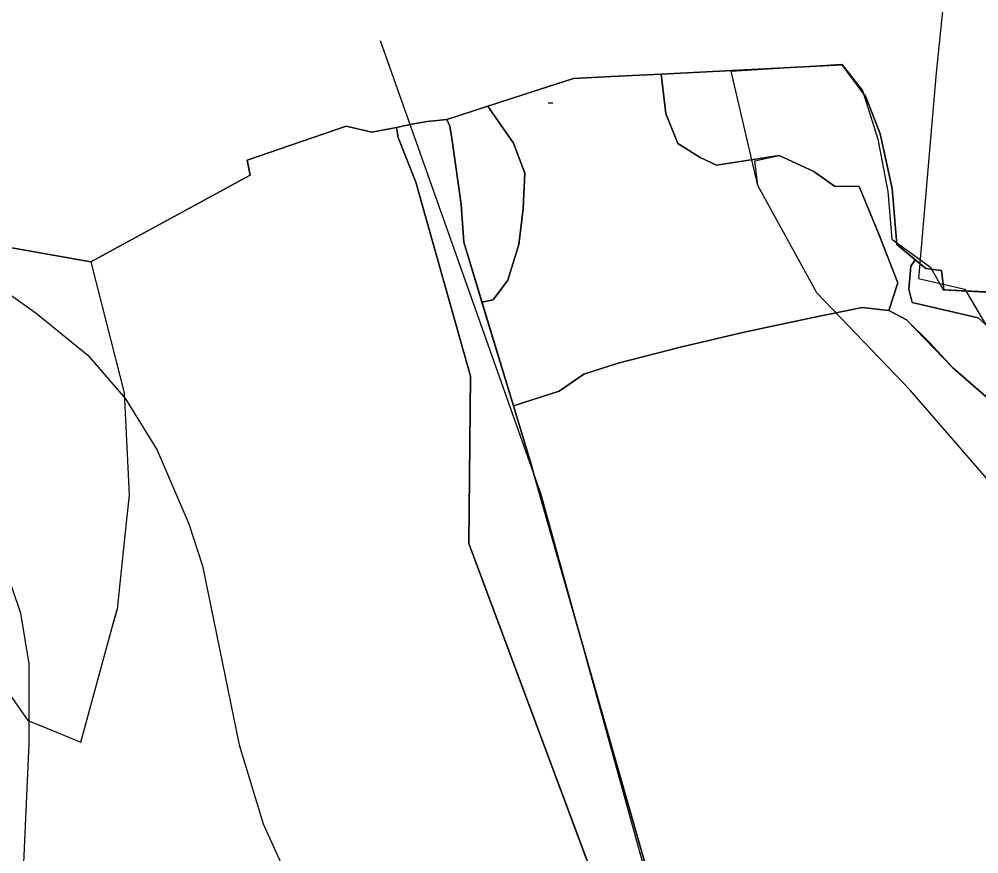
# Model space of a CAD drawing. Extents: x -662620 to -656370, y -1067090 to -1062990.
# Drawn here: x -657970.4 to -657709.8, y -1063512.5 to -1063285.9 of the extents above; entities that cross this region are included whole.
import ezdxf

# ---------------------------------------------------------------- set-up
doc = ezdxf.new("R2010")
doc.units = 0
for name, color, linetype in [('ELEK__VEDENÍ_VVN_-_NADZEMNÍ', 7, 'Continuous'), ('HRANICE_KATASTRÁLNÍHO_ÚZEMÍ', 7, 'Continuous'), ('OBVOD_PÚ', 7, 'Continuous'), ('Ochr__pás__vod__zdroje_II__stupně', 7, 'Continuous'), ('ORNÁ_PŮDA_-_STÁVAJÍCÍ', 7, 'Continuous'), ('OSTATNÍ_PLOCHA_-_STÁVAJÍCÍ', 7, 'Continuous'), ('Regionální_biokoridor_-_navržený', 7, 'Continuous'), ('TRVALÝ_TRÁVNÍ_POROST_-_NAVRŽENÝ', 7, 'Continuous'), ('VODNÍ_PLOCHA_-_STÁVAJÍCÍ', 7, 'Continuous'), ('VRSTEVNICE_ZÁKLADNÍ', 7, 'Continuous'), ('ZELEZNICNI_TRAT', 7, 'Continuous')]:
    doc.layers.add(name, color=color, linetype=linetype)

msp = doc.modelspace()

# ---------------------------------------------------------------- linework, layer by layer
at = {"layer": 'ELEK__VEDENÍ_VVN_-_NADZEMNÍ'}
msp.add_lwpolyline([(-657826.71, -1063308.58), (-657825.46, -1063308.58)], dxfattribs=at)
at = {"layer": 'HRANICE_KATASTRÁLNÍHO_ÚZEMÍ'}
for points in [[(-658526.87, -1063059.48), (-658520.45, -1063062.54), (-658493.95, -1063075.19), (-658448.85, -1063101.69), (-658385.42, -1063127.53), (-658373.01, -1063136.68), (-658352.65, -1063146.59), (-658331.12, -1063165.42), (-658308.91, -1063189.23), (-658229.5, -1063253.23), (-658191.64, -1063290.97), (-658179.26, -1063301.51), (-658164.88, -1063313.9), (-658102.84, -1063367.62), (-658033.39, -1063423.3), (-658018.74, -1063431.96), (-657995.8, -1063448.02), (-657977.32, -1063463.18), (-657968.06, -1063476.26), (-657962.91, -1063478.36), (-657953.61, -1063482.16), (-657944.65, -1063449.29)], [(-657706.07, -1063359.97), (-657719.31, -1063359.4), (-657719.88, -1063354.15), (-657724.2, -1063353.61), (-657732.07, -1063347.04), (-657733.34, -1063331.83), (-657736.56, -1063317.04), (-657740.48, -1063306.96), (-657746.93, -1063298.26), (-657796.04, -1063300.78), (-657809.61, -1063301.44), (-657819.81, -1063301.96), (-657826.88, -1063304.22), (-657854.26, -1063313.09), (-657859.58, -1063313.62), (-657863.78, -1063314.41), (-657867.88, -1063315.28), (-657874.6, -1063316.54), (-657881.62, -1063314.89), (-657908.49, -1063324.15), (-657907.66, -1063328.27), (-657950.94, -1063351.74), (-657946.68, -1063368.49), (-657941.92, -1063387.33), (-657941.65, -1063392.78), (-657940.54, -1063415.14), (-657941.23, -1063421.68), (-657943.78, -1063446.09)], [(-657943.78, -1063446.09), (-657944.65, -1063449.29)], [(-657944.65, -1063449.29), (-657943.78, -1063446.1), (-657943.78, -1063446.09)]]:
    msp.add_lwpolyline(points, dxfattribs=at)
at = {"layer": 'OBVOD_PÚ'}
for points in [[(-657746.93, -1063298.26), (-657796.04, -1063300.78)], [(-657740.48, -1063306.96), (-657746.93, -1063298.26)], [(-657826.88, -1063304.22), (-657819.81, -1063301.96)], [(-657809.61, -1063301.44), (-657819.81, -1063301.96)], [(-657796.04, -1063300.78), (-657809.61, -1063301.44)], [(-657826.88, -1063304.22), (-657854.26, -1063313.09)], [(-657736.56, -1063317.04), (-657740.48, -1063306.96)], [(-657854.26, -1063313.09), (-657859.58, -1063313.62)], [(-657950.94, -1063351.74), (-658164.88, -1063313.9)], [(-657881.62, -1063314.89), (-657908.49, -1063324.15)], [(-657874.6, -1063316.54), (-657881.62, -1063314.89)], [(-657867.88, -1063315.28), (-657874.6, -1063316.54)], [(-657863.78, -1063314.41), (-657867.88, -1063315.28)], [(-657859.58, -1063313.62), (-657863.78, -1063314.41)], [(-657733.34, -1063331.83), (-657736.56, -1063317.04)], [(-657908.49, -1063324.15), (-657907.66, -1063328.27)], [(-657907.66, -1063328.27), (-657950.94, -1063351.74)], [(-657732.07, -1063347.04), (-657733.34, -1063331.83)], [(-657724.2, -1063353.61), (-657732.07, -1063347.04)], [(-657724.2, -1063353.61), (-657719.88, -1063354.15)], [(-657719.31, -1063359.4), (-657719.88, -1063354.15)], [(-657719.31, -1063359.4), (-657706.07, -1063359.97)]]:
    msp.add_lwpolyline(points, dxfattribs=at)
at = {"layer": 'Ochr__pás__vod__zdroje_II__stupně'}
msp.add_lwpolyline([(-657714.03, -1063228.73), (-657721.33, -1063300.42), (-657726.15, -1063356.32), (-657713.62, -1063359.22), (-657707.84, -1063368.85), (-657650.97, -1063429.57), (-657606.75, -1063478.48), (-657597.6, -1063496.76), (-657583.16, -1063512.17), (-657563.51, -1063541.78), (-657570.24, -1063598.5), (-657582.32, -1063671.35), (-657595.77, -1063736.63), (-657613.59, -1063825.23)], dxfattribs=at)
at = {"layer": 'ORNÁ_PŮDA_-_STÁVAJÍCÍ'}
for p, q in [((-657826.88, -1063304.22), (-657819.81, -1063301.96)), ((-657819.81, -1063301.96), (-657809.61, -1063301.44)), ((-657809.61, -1063301.44), (-657796.03, -1063300.79)), ((-657796.03, -1063300.79), (-657794.74, -1063311.47)), ((-657843.08, -1063309.47), (-657826.88, -1063304.22)), ((-657841.17, -1063312.42), (-657843.08, -1063309.47)), ((-657836.18, -1063319.57), (-657841.17, -1063312.42)), ((-657794.74, -1063311.47), (-657791.56, -1063319.66)), ((-658164.88, -1063313.9), (-657950.94, -1063351.74)), ((-657908.49, -1063324.15), (-657881.62, -1063314.89)), ((-657881.62, -1063314.89), (-657874.6, -1063316.54)), ((-657874.6, -1063316.54), (-657867.9, -1063315.28)), ((-657867.9, -1063315.28), (-657867.9, -1063315.3)), ((-657867.9, -1063315.3), (-657867.46, -1063318.03)), ((-657867.46, -1063318.03), (-657862.68, -1063330.14)), ((-657833.06, -1063327.71), (-657836.18, -1063319.57)), ((-657791.56, -1063319.66), (-657785.46, -1063323.43)), ((-657785.46, -1063323.43), (-657780.98, -1063325.52)), ((-657780.98, -1063325.52), (-657763.99, -1063322.91)), ((-657763.99, -1063322.91), (-657754.55, -1063327.21)), ((-657907.66, -1063328.27), (-657908.49, -1063324.15)), ((-657950.94, -1063351.74), (-657907.66, -1063328.27)), ((-657833.48, -1063337.36), (-657833.06, -1063327.71)), ((-657754.55, -1063327.21), (-657748.96, -1063331.18)), ((-657862.68, -1063330.14), (-657847.79, -1063382.76)), ((-657748.96, -1063331.18), (-657742.26, -1063331.27)), ((-657742.26, -1063331.27), (-657736.92, -1063344.21)), ((-657834.66, -1063347.07), (-657833.48, -1063337.36)), ((-657736.92, -1063344.21), (-657731.78, -1063357.47)), ((-657837.67, -1063356.77), (-657834.66, -1063347.07)), ((-657841.7, -1063362.11), (-657837.67, -1063356.77)), ((-657731.78, -1063357.47), (-657734.23, -1063364.94)), ((-657844.71, -1063362.75), (-657841.7, -1063362.11)), ((-657836.18, -1063390.88), (-657844.71, -1063362.75)), ((-657754.79, -1063366.85), (-657741.43, -1063364.13)), ((-657741.43, -1063364.13), (-657754.79, -1063366.85)), ((-657741.43, -1063364.13), (-657734.23, -1063364.94)), ((-657734.23, -1063364.94), (-657741.43, -1063364.13)), ((-657734.23, -1063364.94), (-657729.43, -1063367.48)), ((-657773.51, -1063370.87), (-657754.79, -1063366.85)), ((-657754.79, -1063366.85), (-657773.51, -1063370.87)), ((-657729.43, -1063367.48), (-657723.04, -1063373.72)), ((-657790.8, -1063374.88), (-657773.51, -1063370.87)), ((-657773.51, -1063370.87), (-657790.8, -1063374.88)), ((-657807.7, -1063379.27), (-657790.8, -1063374.88)), ((-657790.8, -1063374.88), (-657807.7, -1063379.27)), ((-657723.04, -1063373.72), (-657716.81, -1063380.56)), ((-657817.02, -1063382.28), (-657807.7, -1063379.27)), ((-657807.7, -1063379.27), (-657817.02, -1063382.28)), ((-657716.81, -1063380.56), (-657698.86, -1063396.19)), ((-657847.79, -1063382.76), (-657848.24, -1063428.26)), ((-657823.73, -1063386.9), (-657817.02, -1063382.28)), ((-657817.02, -1063382.28), (-657823.73, -1063386.9)), ((-657836.18, -1063390.88), (-657823.73, -1063386.9)), ((-657823.73, -1063386.9), (-657836.18, -1063390.88)), ((-657831.29, -1063406.97), (-657836.18, -1063390.88)), ((-657830.86, -1063408.41), (-657831.29, -1063406.97)), ((-657799.66, -1063517.72), (-657830.86, -1063408.41)), ((-657848.24, -1063428.26), (-657813.4, -1063521.75))]:
    msp.add_line(p, q, dxfattribs=at)
msp.add_lwpolyline([(-657844.71, -1063362.75), (-657841.7, -1063362.11), (-657837.67, -1063356.77), (-657834.66, -1063347.07), (-657833.48, -1063337.36), (-657833.06, -1063327.71), (-657836.18, -1063319.57), (-657841.17, -1063312.42), (-657843.08, -1063309.47), (-657826.88, -1063304.22), (-657819.81, -1063301.96), (-657809.61, -1063301.44), (-657796.03, -1063300.79), (-657794.74, -1063311.47), (-657791.56, -1063319.66), (-657785.46, -1063323.43), (-657780.98, -1063325.52), (-657763.99, -1063322.91), (-657754.55, -1063327.21), (-657748.96, -1063331.18), (-657742.26, -1063331.27), (-657736.92, -1063344.21), (-657731.78, -1063357.47), (-657734.23, -1063364.94), (-657741.43, -1063364.13), (-657754.79, -1063366.85), (-657773.51, -1063370.87), (-657790.8, -1063374.88), (-657807.7, -1063379.27), (-657817.02, -1063382.28), (-657823.73, -1063386.9), (-657836.18, -1063390.88)], close=True, dxfattribs=at)
for points in [[(-658164.88, -1063313.9), (-657950.94, -1063351.74), (-657907.66, -1063328.27), (-657908.49, -1063324.15), (-657881.62, -1063314.89), (-657874.6, -1063316.54), (-657867.9, -1063315.28), (-657867.9, -1063315.3), (-657867.46, -1063318.03), (-657862.68, -1063330.14), (-657847.79, -1063382.76), (-657848.24, -1063428.26), (-657813.4, -1063521.75), (-657784.86, -1063618.42), (-657764.67, -1063675.21), (-657754.24, -1063706.86), (-657749.08, -1063729.21), (-657737.86, -1063769.69)], [(-657723.35, -1063802.92), (-657739.19, -1063728.04), (-657771.87, -1063614.79), (-657799.66, -1063517.72), (-657830.86, -1063408.41), (-657831.29, -1063406.97), (-657836.18, -1063390.88), (-657823.73, -1063386.9), (-657817.02, -1063382.28), (-657807.7, -1063379.27), (-657790.8, -1063374.88), (-657773.51, -1063370.87), (-657754.79, -1063366.85), (-657741.43, -1063364.13), (-657734.23, -1063364.94), (-657729.43, -1063367.48), (-657723.04, -1063373.72), (-657716.81, -1063380.56), (-657698.86, -1063396.19)]]:
    msp.add_lwpolyline(points, dxfattribs=at)
at = {"layer": 'OSTATNÍ_PLOCHA_-_STÁVAJÍCÍ'}
for p, q in [((-657796.03, -1063300.79), (-657746.93, -1063298.26)), ((-657796.03, -1063300.79), (-657746.93, -1063298.26)), ((-657746.93, -1063298.26), (-657740.48, -1063306.96)), ((-657746.93, -1063298.26), (-657740.48, -1063306.96)), ((-657794.74, -1063311.47), (-657796.03, -1063300.79)), ((-657794.74, -1063311.47), (-657796.03, -1063300.79)), ((-657740.48, -1063306.96), (-657736.56, -1063317.04)), ((-657740.48, -1063306.96), (-657736.56, -1063317.04)), ((-657854.26, -1063313.09), (-657843.08, -1063309.47)), ((-657854.26, -1063313.09), (-657843.08, -1063309.47)), ((-657843.08, -1063309.47), (-657841.17, -1063312.42)), ((-657843.08, -1063309.47), (-657841.17, -1063312.42)), ((-657859.58, -1063313.62), (-657854.26, -1063313.09)), ((-657859.58, -1063313.62), (-657854.26, -1063313.09)), ((-657854.26, -1063313.09), (-657853.42, -1063314.95)), ((-657853.42, -1063314.95), (-657854.26, -1063313.09)), ((-657854.26, -1063313.09), (-657853.42, -1063314.95)), ((-657853.42, -1063314.95), (-657854.26, -1063313.09)), ((-657841.17, -1063312.42), (-657836.18, -1063319.57)), ((-657841.17, -1063312.42), (-657836.18, -1063319.57)), ((-657791.56, -1063319.66), (-657794.74, -1063311.47)), ((-657791.56, -1063319.66), (-657794.74, -1063311.47)), ((-657867.9, -1063315.3), (-657867.9, -1063315.28)), ((-657867.9, -1063315.28), (-657867.88, -1063315.28)), ((-657867.9, -1063315.3), (-657867.9, -1063315.28)), ((-657867.9, -1063315.28), (-657867.88, -1063315.28)), ((-657867.46, -1063318.03), (-657867.9, -1063315.3)), ((-657867.46, -1063318.03), (-657867.9, -1063315.3)), ((-657867.88, -1063315.28), (-657863.78, -1063314.41)), ((-657867.88, -1063315.28), (-657863.78, -1063314.41)), ((-657863.78, -1063314.41), (-657859.58, -1063313.62)), ((-657863.78, -1063314.41), (-657859.58, -1063313.62)), ((-657853.42, -1063314.95), (-657852.84, -1063318.81)), ((-657852.84, -1063318.81), (-657853.42, -1063314.95)), ((-657853.42, -1063314.95), (-657852.84, -1063318.81)), ((-657852.84, -1063318.81), (-657853.42, -1063314.95)), ((-657862.68, -1063330.14), (-657867.46, -1063318.03)), ((-657862.68, -1063330.14), (-657867.46, -1063318.03)), ((-657736.56, -1063317.04), (-657733.34, -1063331.83)), ((-657736.56, -1063317.04), (-657733.34, -1063331.83)), ((-657852.84, -1063318.81), (-657850.33, -1063336.23)), ((-657850.33, -1063336.23), (-657852.84, -1063318.81)), ((-657852.84, -1063318.81), (-657850.33, -1063336.23)), ((-657850.33, -1063336.23), (-657852.84, -1063318.81)), ((-657836.18, -1063319.57), (-657833.06, -1063327.71)), ((-657836.18, -1063319.57), (-657833.06, -1063327.71)), ((-657785.46, -1063323.43), (-657791.56, -1063319.66)), ((-657785.46, -1063323.43), (-657791.56, -1063319.66)), ((-657780.98, -1063325.52), (-657785.46, -1063323.43)), ((-657780.98, -1063325.52), (-657785.46, -1063323.43)), ((-657763.99, -1063322.91), (-657780.98, -1063325.52)), ((-657763.99, -1063322.91), (-657780.98, -1063325.52)), ((-657754.55, -1063327.21), (-657763.99, -1063322.91)), ((-657754.55, -1063327.21), (-657763.99, -1063322.91)), ((-657833.06, -1063327.71), (-657833.48, -1063337.36)), ((-657833.06, -1063327.71), (-657833.48, -1063337.36)), ((-657748.96, -1063331.18), (-657754.55, -1063327.21)), ((-657748.96, -1063331.18), (-657754.55, -1063327.21)), ((-657847.79, -1063382.76), (-657862.68, -1063330.14)), ((-657847.79, -1063382.76), (-657862.68, -1063330.14)), ((-657742.26, -1063331.27), (-657748.96, -1063331.18)), ((-657742.26, -1063331.27), (-657748.96, -1063331.18)), ((-657736.92, -1063344.21), (-657742.26, -1063331.27)), ((-657736.92, -1063344.21), (-657742.26, -1063331.27)), ((-657733.34, -1063331.83), (-657732.07, -1063347.04)), ((-657733.34, -1063331.83), (-657732.07, -1063347.04)), ((-657850.33, -1063336.23), (-657849.68, -1063346.39)), ((-657849.68, -1063346.39), (-657850.33, -1063336.23)), ((-657850.33, -1063336.23), (-657849.68, -1063346.39)), ((-657849.68, -1063346.39), (-657850.33, -1063336.23)), ((-657833.48, -1063337.36), (-657834.66, -1063347.07)), ((-657833.48, -1063337.36), (-657834.66, -1063347.07)), ((-657731.78, -1063357.47), (-657736.92, -1063344.21)), ((-657731.78, -1063357.47), (-657736.92, -1063344.21)), ((-657849.68, -1063346.39), (-657831.29, -1063406.97)), ((-657844.71, -1063362.75), (-657849.68, -1063346.39)), ((-657849.68, -1063346.39), (-657831.29, -1063406.97)), ((-657844.71, -1063362.75), (-657849.68, -1063346.39)), ((-657732.07, -1063347.04), (-657727.09, -1063351.2)), ((-657732.07, -1063347.04), (-657727.09, -1063351.2)), ((-657834.66, -1063347.07), (-657837.67, -1063356.77)), ((-657834.66, -1063347.07), (-657837.67, -1063356.77)), ((-657727.09, -1063351.2), (-657728.22, -1063352.9)), ((-657727.09, -1063351.2), (-657728.22, -1063352.9)), ((-657728.22, -1063352.9), (-657728.76, -1063359.2)), ((-657728.22, -1063352.9), (-657728.76, -1063359.2)), ((-657837.67, -1063356.77), (-657841.7, -1063362.11)), ((-657837.67, -1063356.77), (-657841.7, -1063362.11)), ((-657734.23, -1063364.94), (-657731.78, -1063357.47)), ((-657734.23, -1063364.94), (-657731.78, -1063357.47)), ((-657728.76, -1063359.2), (-657727.9, -1063362.8)), ((-657728.76, -1063359.2), (-657727.9, -1063362.8)), ((-657841.7, -1063362.11), (-657844.71, -1063362.75)), ((-657841.7, -1063362.11), (-657844.71, -1063362.75)), ((-657729.43, -1063367.48), (-657734.23, -1063364.94)), ((-657729.43, -1063367.48), (-657734.23, -1063364.94)), ((-657727.9, -1063362.8), (-657709.92, -1063366.98)), ((-657727.9, -1063362.8), (-657709.92, -1063366.98)), ((-657723.04, -1063373.72), (-657729.43, -1063367.48)), ((-657723.04, -1063373.72), (-657729.43, -1063367.48)), ((-657709.92, -1063366.98), (-657694.92, -1063380.47)), ((-657709.92, -1063366.98), (-657694.92, -1063380.47)), ((-657716.81, -1063380.56), (-657723.04, -1063373.72)), ((-657716.81, -1063380.56), (-657723.04, -1063373.72)), ((-657698.86, -1063396.19), (-657716.81, -1063380.56)), ((-657698.86, -1063396.19), (-657716.81, -1063380.56)), ((-657848.24, -1063428.26), (-657847.79, -1063382.76)), ((-657848.24, -1063428.26), (-657847.79, -1063382.76)), ((-657831.29, -1063406.97), (-657830.86, -1063408.42)), ((-657831.29, -1063406.97), (-657830.86, -1063408.42)), ((-657830.86, -1063408.42), (-657799.66, -1063517.72)), ((-657830.86, -1063408.42), (-657799.66, -1063517.72)), ((-657813.4, -1063521.75), (-657848.24, -1063428.26)), ((-657813.4, -1063521.75), (-657848.24, -1063428.26))]:
    msp.add_line(p, q, dxfattribs=at)
for points in [[(-657698.86, -1063396.19), (-657716.81, -1063380.56), (-657723.04, -1063373.72), (-657729.43, -1063367.48), (-657734.23, -1063364.94), (-657731.78, -1063357.47), (-657736.92, -1063344.21), (-657742.26, -1063331.27), (-657748.96, -1063331.18), (-657754.55, -1063327.21), (-657763.99, -1063322.91), (-657780.98, -1063325.52), (-657785.46, -1063323.43), (-657791.56, -1063319.66), (-657794.74, -1063311.47), (-657796.03, -1063300.79), (-657746.93, -1063298.26), (-657740.48, -1063306.96), (-657736.56, -1063317.04), (-657733.34, -1063331.83), (-657732.07, -1063347.04), (-657727.09, -1063351.2), (-657728.22, -1063352.9), (-657728.76, -1063359.2), (-657727.9, -1063362.8), (-657709.92, -1063366.98), (-657694.92, -1063380.47)], [(-657698.86, -1063396.19), (-657716.81, -1063380.56), (-657723.04, -1063373.72), (-657729.43, -1063367.48), (-657734.23, -1063364.94), (-657731.78, -1063357.47), (-657736.92, -1063344.21), (-657742.26, -1063331.27), (-657748.96, -1063331.18), (-657754.55, -1063327.21), (-657763.99, -1063322.91), (-657780.98, -1063325.52), (-657785.46, -1063323.43), (-657791.56, -1063319.66), (-657794.74, -1063311.47), (-657796.03, -1063300.79), (-657746.93, -1063298.26), (-657740.48, -1063306.96), (-657736.56, -1063317.04), (-657733.34, -1063331.83), (-657732.07, -1063347.04), (-657727.09, -1063351.2), (-657728.22, -1063352.9), (-657728.76, -1063359.2), (-657727.9, -1063362.8), (-657709.92, -1063366.98), (-657694.92, -1063380.47)], [(-657813.4, -1063521.75), (-657848.24, -1063428.26), (-657847.79, -1063382.76), (-657862.68, -1063330.14), (-657867.46, -1063318.03), (-657867.9, -1063315.3), (-657867.9, -1063315.28), (-657867.88, -1063315.28), (-657863.78, -1063314.41), (-657859.58, -1063313.62), (-657854.26, -1063313.09), (-657853.42, -1063314.95), (-657852.84, -1063318.81), (-657850.33, -1063336.23), (-657849.68, -1063346.39), (-657831.29, -1063406.97), (-657830.86, -1063408.42), (-657799.66, -1063517.72)], [(-657813.4, -1063521.75), (-657848.24, -1063428.26), (-657847.79, -1063382.76), (-657862.68, -1063330.14), (-657867.46, -1063318.03), (-657867.9, -1063315.3), (-657867.9, -1063315.28), (-657867.88, -1063315.28), (-657863.78, -1063314.41), (-657859.58, -1063313.62), (-657854.26, -1063313.09), (-657853.42, -1063314.95), (-657852.84, -1063318.81), (-657850.33, -1063336.23), (-657849.68, -1063346.39), (-657831.29, -1063406.97), (-657830.86, -1063408.42), (-657799.66, -1063517.72)]]:
    msp.add_lwpolyline(points, dxfattribs=at)
msp.add_lwpolyline([(-657843.08, -1063309.47), (-657841.17, -1063312.42), (-657836.18, -1063319.57), (-657833.06, -1063327.71), (-657833.48, -1063337.36), (-657834.66, -1063347.07), (-657837.67, -1063356.77), (-657841.7, -1063362.11), (-657844.71, -1063362.75), (-657849.68, -1063346.39), (-657850.33, -1063336.23), (-657852.84, -1063318.81), (-657853.42, -1063314.95), (-657854.26, -1063313.09)], close=True, dxfattribs=at)
msp.add_lwpolyline([(-657843.08, -1063309.47), (-657841.17, -1063312.42), (-657836.18, -1063319.57), (-657833.06, -1063327.71), (-657833.48, -1063337.36), (-657834.66, -1063347.07), (-657837.67, -1063356.77), (-657841.7, -1063362.11), (-657844.71, -1063362.75), (-657849.68, -1063346.39), (-657850.33, -1063336.23), (-657852.84, -1063318.81), (-657853.42, -1063314.95), (-657854.26, -1063313.09)], close=True, dxfattribs=at)
at = {"layer": 'Regionální_biokoridor_-_navržený'}
msp.add_lwpolyline([(-657620.86, -1063764.51), (-657610.35, -1063700.66), (-657602.77, -1063654.62), (-657598.22, -1063591.1), (-657600.91, -1063561.34), (-657621.01, -1063525.48), (-657657.22, -1063481.03), (-657663.74, -1063471.49), (-657697, -1063422.79), (-657728.41, -1063386.64), (-657753.77, -1063360.21), (-657769.81, -1063331.04), (-657777.05, -1063300.02), (-657746.96, -1063298.08), (-657741.37, -1063305.26), (-657737.17, -1063318.49), (-657734.47, -1063332.66), (-657733.44, -1063345.62), (-657723.51, -1063352.76), (-657722.86, -1063353.23), (-657719.5, -1063359.34), (-657706.14, -1063360.07)], dxfattribs=at)
at = {"layer": 'TRVALÝ_TRÁVNÍ_POROST_-_NAVRŽENÝ'}
msp.add_lwpolyline([(-657697, -1063422.79), (-657728.41, -1063386.64), (-657753.77, -1063360.21), (-657769.81, -1063331.04), (-657770.61, -1063324.36), (-657763.99, -1063322.91), (-657754.55, -1063327.21), (-657748.96, -1063331.18), (-657742.26, -1063331.27), (-657736.92, -1063344.21), (-657731.78, -1063357.47), (-657734.23, -1063364.94), (-657729.43, -1063367.48), (-657716.81, -1063380.56), (-657698.86, -1063396.19)], dxfattribs=at)
at = {"layer": 'VODNÍ_PLOCHA_-_STÁVAJÍCÍ'}
for p, q in [((-657728.22, -1063352.9), (-657727.09, -1063351.2)), ((-657727.09, -1063351.2), (-657724.2, -1063353.61)), ((-657728.76, -1063359.2), (-657728.22, -1063352.9)), ((-657724.2, -1063353.61), (-657719.88, -1063354.15)), ((-657719.88, -1063354.15), (-657719.64, -1063356.35)), ((-657719.64, -1063356.35), (-657719.31, -1063359.4)), ((-657727.9, -1063362.8), (-657728.76, -1063359.2)), ((-657719.31, -1063359.4), (-657709.65, -1063359.82)), ((-657709.92, -1063366.99), (-657727.9, -1063362.8)), ((-657694.93, -1063380.47), (-657709.92, -1063366.99))]:
    msp.add_line(p, q, dxfattribs=at)
msp.add_lwpolyline([(-657694.93, -1063380.47), (-657709.92, -1063366.99), (-657727.9, -1063362.8), (-657728.76, -1063359.2), (-657728.22, -1063352.9), (-657727.09, -1063351.2), (-657724.2, -1063353.61), (-657719.88, -1063354.15), (-657719.64, -1063356.35), (-657719.31, -1063359.4), (-657709.65, -1063359.82)], dxfattribs=at)
at = {"layer": 'VRSTEVNICE_ZÁKLADNÍ'}
for points in [[(-657982.36, -1063353.97), (-657965.78, -1063365.69), (-657951.77, -1063377.13), (-657941.48, -1063388.99), (-657932.91, -1063402.86), (-657924.33, -1063422.87), (-657920.61, -1063434.3), (-657910.61, -1063482.9), (-657904.17, -1063504.34), (-657895.74, -1063522.92), (-657883.74, -1063541.5), (-657835.14, -1063599.68), (-657798.26, -1063646.84), (-657788.4, -1063657.13), (-657785.83, -1063658.71)], [(-657982.36, -1063353.97), (-657965.78, -1063365.69), (-657951.77, -1063377.13), (-657941.48, -1063388.99), (-657932.91, -1063402.86), (-657924.33, -1063422.87), (-657920.61, -1063434.3), (-657910.61, -1063482.9), (-657904.17, -1063504.34), (-657895.74, -1063522.92), (-657883.74, -1063541.5), (-657835.14, -1063599.68), (-657798.26, -1063646.84), (-657788.4, -1063657.13), (-657785.83, -1063658.71)], [(-657974.64, -1063433.44), (-657970.07, -1063447.17), (-657967.78, -1063460.89), (-657967.78, -1063482.61), (-657970.35, -1063539.22), (-657968.64, -1063556.37), (-657965.64, -1063566.66), (-657963.21, -1063571.8), (-657922.04, -1063631.26), (-657912.18, -1063643.13), (-657894.46, -1063660.42), (-657877.59, -1063678.57), (-657869.16, -1063690.01), (-657864.3, -1063698.16), (-657856.72, -1063713.59), (-657853.43, -1063722.17), (-657844.57, -1063751.33)], [(-657974.64, -1063433.44), (-657970.07, -1063447.17), (-657967.78, -1063460.89), (-657967.78, -1063482.61), (-657970.35, -1063539.22), (-657968.64, -1063556.37), (-657965.64, -1063566.66), (-657963.21, -1063571.8), (-657922.04, -1063631.26), (-657912.18, -1063643.13), (-657894.46, -1063660.42), (-657877.59, -1063678.57), (-657869.16, -1063690.01), (-657864.3, -1063698.16), (-657856.72, -1063713.59), (-657853.43, -1063722.17), (-657844.57, -1063751.33)]]:
    msp.add_lwpolyline(points, dxfattribs=at)
at = {"layer": 'ZELEZNICNI_TRAT'}
msp.add_lwpolyline([(-657872.38, -1063291.69), (-657828.75, -1063414.86), (-657720.97, -1063804.91), (-657620.89, -1064454.14), (-657561.87, -1064849.33), (-657551.61, -1064885.25), (-657531.08, -1064926.31), (-657284.73, -1065177.79), (-657212.15, -1065234.34), (-657115.62, -1065283.84), (-656952.27, -1065447.19), (-656874.3, -1065541.24), (-656849.55, -1065584.55), (-656835.94, -1065627.87), (-656828.52, -1065720.68), (-656823.57, -1065776.37), (-656803.76, -1065839.48), (-656761.69, -1065901.36), (-656706, -1065957.05), (-656650.31, -1066005.31), (-656571.11, -1066127.83), (-656465.92, -1066292.42), (-656439.93, -1066344.39), (-656370.02, -1066540.15)], dxfattribs=at)

doc.saveas('drawing.dxf')
